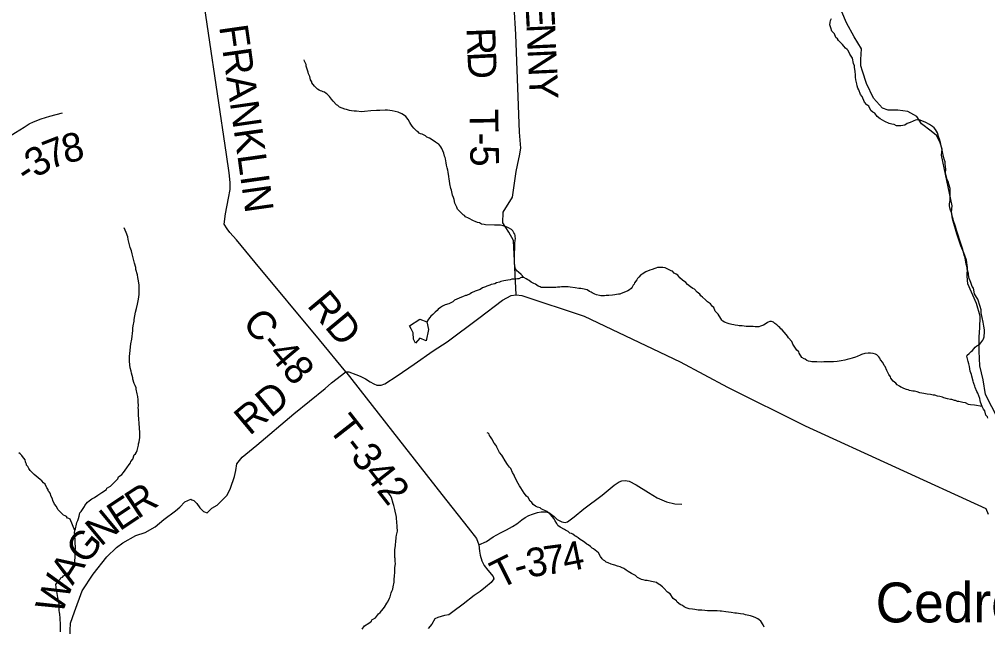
# Model space of a CAD drawing. Extents: x 1310247 to 1664935, y 235267 to 584339.
# Drawn here: x 1514042 to 1524176, y 296629 to 302982 of the extents above; entities that cross this region are included whole.
import ezdxf

# ---------------------------------------------------------------- set-up
doc = ezdxf.new("R2010")
doc.units = 0
for name, color, linetype in [('GM_X_County_Road', 7, 'Continuous'), ('GM_X_County_Road_Text', 7, 'Continuous'), ('GM_X_Minor_Lake', 7, 'Continuous'), ('GM_X_Minor_River', 7, 'Continuous'), ('GM_X_Township_Road', 7, 'Continuous'), ('GM_X_Township_Road_Text', 7, 'Continuous'), ('GM_X_Township_ROW', 7, 'Continuous'), ('GM_X_Unincorporated_Text', 7, 'Continuous')]:
    doc.layers.add(name, color=color, linetype=linetype)

msp = doc.modelspace()

# ---------------------------------------------------------------- linework, layer by layer
at = {"layer": 'GM_X_County_Road'}
for points in [[(1517457, 299294), (1517182, 299631), (1516510, 300440), (1516314, 300676), (1516245, 300751), (1516215, 300791), (1516187, 300841), (1516200, 300948), (1516232, 301113), (1516247, 301201), (1516247, 301276), (1516236, 301377), (1516211, 301568), (1515928, 303476)], [(1524092, 299716), (1524094, 299749), (1524099, 299877), (1524060, 300009), (1523968, 300216), (1523960, 300295), (1523966, 300388), (1523955, 300462), (1523928, 300539), (1523896, 300614), (1523854, 300740), (1523808, 300896), (1523797, 300966), (1523804, 301032), (1523693, 301563), (1523701, 301623), (1523677, 301702), (1523642, 301766), (1523585, 301814), (1523485, 301888), (1523434, 301965), (1523340, 302017), (1523237, 302031), (1523136, 302031), (1523074, 302052), (1522980, 302159), (1522909, 302310), (1522866, 302439), (1522849, 302497), (1522849, 302562), (1522857, 302673), (1522778, 302801), (1522698, 302947), (1522601, 303175)], [(1524285, 298798), (1524155, 299058), (1524129, 299211), (1524096, 299358), (1524086, 299511), (1524089, 299650), (1524092, 299716)]]:
    msp.add_lwpolyline(points, dxfattribs=at)
at = {"layer": 'GM_X_Minor_Lake'}
for points in [[(1518126, 299777), (1518232, 299845), (1518305, 299818)], [(1518305, 299818), (1518324, 299739), (1518298, 299619), (1518234, 299648), (1518189, 299593), (1518168, 299635), (1518163, 299704), (1518142, 299744), (1518126, 299777)]]:
    msp.add_lwpolyline(points, dxfattribs=at)
at = {"layer": 'GM_X_Minor_River'}
for points in [[(1522717, 302656), (1522705, 302668), (1522689, 302680), (1522672, 302702), (1522656, 302719), (1522614, 302761), (1522604, 302779), (1522588, 302794), (1522573, 302832), (1522559, 302844), (1522545, 302860), (1522535, 302893), (1522524, 302925), (1522528, 302951), (1522532, 302971), (1522541, 302991)], [(1524142, 299713), (1524142, 299735), (1524137, 299773), (1524129, 299814), (1524108, 299912), (1524107, 299942), (1524099, 299977), (1524074, 300055), (1524060, 300077), (1524040, 300110), (1524027, 300170), (1524013, 300188), (1524000, 300231), (1523994, 300247), (1523984, 300271), (1523976, 300311), (1523975, 300325), (1523963, 300368), (1523961, 300388), (1523950, 300420), (1523940, 300488), (1523929, 300515), (1523915, 300573), (1523910, 300595), (1523894, 300636), (1523882, 300680), (1523867, 300726), (1523851, 300777), (1523838, 300817), (1523817, 300875), (1523815, 300893), (1523809, 300914), (1523796, 300970), (1523788, 300986), (1523780, 301012), (1523776, 301034), (1523776, 301054), (1523781, 301070), (1523785, 301091), (1523785, 301117), (1523784, 301153), (1523784, 301213), (1523771, 301259), (1523767, 301279), (1523753, 301308), (1523742, 301350), (1523736, 301376), (1523737, 301414), (1523731, 301471), (1523730, 301491), (1523720, 301519), (1523710, 301565), (1523708, 301579), (1523697, 301632), (1523691, 301660), (1523682, 301694), (1523672, 301730), (1523662, 301758), (1523651, 301795), (1523631, 301829), (1523615, 301849), (1523599, 301862), (1523566, 301884), (1523530, 301905), (1523470, 301927), (1523428, 301932), (1523365, 301905), (1523333, 301893), (1523310, 301875), (1523290, 301872), (1523268, 301868), (1523254, 301868), (1523222, 301870), (1523198, 301881), (1523174, 301885), (1523144, 301893), (1523100, 301914), (1523052, 301943), (1523020, 301967), (1522995, 302002), (1522975, 302012), (1522953, 302030), (1522931, 302073), (1522911, 302089), (1522886, 302117), (1522864, 302176), (1522846, 302196), (1522827, 302245), (1522819, 302261), (1522809, 302287), (1522807, 302307), (1522798, 302349), (1522794, 302378), (1522793, 302402), (1522791, 302438), (1522783, 302482), (1522782, 302498), (1522772, 302520), (1522760, 302575), (1522733, 302617), (1522717, 302656)], [(1517816, 302030), (1517780, 302028), (1517721, 302025), (1517653, 302020), (1517621, 302016), (1517569, 302021), (1517545, 302023), (1517517, 302026), (1517497, 302030), (1517467, 302040), (1517449, 302043), (1517419, 302053), (1517391, 302065), (1517375, 302080), (1517361, 302090), (1517325, 302126), (1517309, 302149), (1517287, 302175), (1517274, 302189), (1517264, 302201), (1517252, 302208), (1517234, 302220), (1517222, 302226), (1517206, 302232), (1517194, 302236), (1517180, 302243), (1517162, 302253), (1517130, 302283), (1517104, 302318), (1517103, 302330), (1517089, 302350), (1517081, 302386), (1517069, 302413), (1517066, 302429), (1517044, 302493), (1517042, 302511), (1517027, 302544), (1517021, 302558)], [(1519503, 300177), (1519491, 300183), (1519473, 300191), (1519445, 300212), (1519425, 300220), (1519399, 300232), (1519379, 300252), (1519363, 300257), (1519345, 300267), (1519321, 300283), (1519293, 300312), (1519266, 300336), (1519248, 300350), (1519236, 300371), (1519232, 300385), (1519228, 300397), (1519228, 300409), (1519224, 300425), (1519225, 300439), (1519223, 300475), (1519224, 300551), (1519226, 300571), (1519229, 300642), (1519231, 300668), (1519234, 300690), (1519232, 300710), (1519232, 300722), (1519228, 300734), (1519216, 300750), (1519208, 300770), (1519191, 300783), (1519155, 300805), (1519137, 300813), (1519105, 300824), (1519077, 300828), (1519051, 300829), (1519014, 300831), (1518920, 300832), (1518908, 300836), (1518880, 300841), (1518856, 300853), (1518836, 300857), (1518812, 300866), (1518794, 300876), (1518744, 300901), (1518712, 300915), (1518702, 300929), (1518688, 300937), (1518672, 300952), (1518627, 300998), (1518619, 301017), (1518611, 301039), (1518601, 301059), (1518592, 301099), (1518586, 301117), (1518574, 301144), (1518565, 301194), (1518559, 301212), (1518548, 301262), (1518542, 301292), (1518540, 301309), (1518535, 301337), (1518529, 301385), (1518527, 301403), (1518520, 301429), (1518514, 301457), (1518510, 301480), (1518501, 301522), (1518497, 301536), (1518491, 301552), (1518483, 301582), (1518474, 301608), (1518462, 301631), (1518454, 301649), (1518432, 301675), (1518418, 301685), (1518396, 301698), (1518362, 301722), (1518335, 301739), (1518307, 301751), (1518291, 301763), (1518259, 301782), (1518241, 301786), (1518227, 301792), (1518213, 301808), (1518201, 301814), (1518183, 301829), (1518169, 301845), (1518153, 301865), (1518139, 301886), (1518130, 301902), (1518110, 301936), (1518086, 301966), (1518062, 301985), (1518046, 301993), (1518006, 302010), (1517976, 302020), (1517942, 302024), (1517896, 302031), (1517872, 302033), (1517816, 302030)], [(1515168, 298290), (1515191, 298324), (1515205, 298342), (1515207, 298358), (1515228, 298380), (1515244, 298426), (1515258, 298438), (1515269, 298454), (1515275, 298472), (1515290, 298526), (1515290, 298542), (1515296, 298564), (1515301, 298608), (1515303, 298622), (1515303, 298660), (1515300, 298706), (1515300, 298720), (1515296, 298742), (1515295, 298766), (1515291, 298794), (1515287, 298851), (1515288, 298899), (1515286, 298919), (1515287, 298939), (1515285, 298985), (1515285, 299003), (1515280, 299035), (1515276, 299066), (1515265, 299112), (1515263, 299128), (1515253, 299152), (1515245, 299172), (1515230, 299219), (1515228, 299233), (1515214, 299281), (1515213, 299301), (1515203, 299337), (1515199, 299369), (1515196, 299406), (1515194, 299434), (1515194, 299458), (1515197, 299482), (1515204, 299556), (1515208, 299588), (1515219, 299636), (1515230, 299728), (1515230, 299750), (1515234, 299776), (1515243, 299826), (1515243, 299844), (1515250, 299881), (1515258, 299919), (1515269, 299957), (1515279, 300003), (1515290, 300055), (1515297, 300105), (1515297, 300155), (1515294, 300203), (1515288, 300247), (1515283, 300281), (1515277, 300310), (1515262, 300364), (1515260, 300388), (1515246, 300430), (1515221, 300529), (1515216, 300559), (1515200, 300597), (1515179, 300678), (1515177, 300706), (1515160, 300754), (1515140, 300801)], [(1521799, 299771), (1521781, 299765), (1521743, 299765), (1521723, 299768), (1521709, 299768), (1521683, 299770), (1521648, 299770), (1521608, 299775), (1521576, 299777), (1521560, 299780), (1521532, 299784), (1521520, 299786), (1521498, 299790), (1521472, 299797), (1521450, 299805), (1521434, 299811), (1521422, 299815), (1521406, 299826), (1521394, 299836), (1521384, 299852), (1521357, 299899), (1521325, 299931), (1521309, 299967), (1521296, 299980), (1521276, 300006), (1521264, 300014), (1521244, 300028), (1521222, 300049), (1521190, 300075), (1521174, 300090), (1521163, 300108), (1521137, 300128), (1521107, 300159), (1521091, 300167), (1521065, 300185), (1521033, 300210), (1521017, 300230), (1520984, 300254), (1520954, 300277), (1520934, 300305), (1520916, 300316), (1520894, 300328), (1520876, 300348), (1520864, 300352), (1520850, 300358), (1520814, 300377), (1520800, 300383), (1520776, 300386), (1520736, 300388), (1520720, 300386), (1520704, 300380), (1520692, 300377), (1520664, 300367), (1520639, 300357), (1520599, 300340), (1520559, 300318), (1520546, 300308), (1520524, 300286), (1520510, 300270), (1520504, 300258), (1520479, 300225), (1520477, 300213), (1520465, 300201), (1520457, 300179), (1520444, 300165), (1520428, 300151), (1520410, 300143), (1520368, 300126), (1520339, 300116), (1520325, 300108), (1520313, 300106), (1520291, 300103), (1520273, 300099), (1520251, 300097), (1520212, 300092), (1520184, 300092), (1520166, 300090), (1520128, 300091), (1520114, 300093), (1520082, 300101), (1520066, 300109), (1520038, 300122), (1520026, 300128), (1520008, 300136), (1519986, 300151), (1519934, 300163), (1519918, 300165), (1519896, 300168), (1519858, 300174), (1519808, 300181), (1519786, 300183), (1519716, 300184), (1519697, 300180), (1519675, 300179), (1519657, 300177), (1519623, 300177), (1519593, 300176), (1519577, 300176), (1519561, 300178), (1519537, 300176), (1519503, 300177)], [(1519321, 300283), (1519293, 300280), (1519271, 300268), (1519255, 300268), (1519229, 300266), (1519210, 300265), (1519196, 300263), (1519180, 300259), (1519154, 300255), (1519132, 300252), (1519114, 300248), (1519082, 300240), (1519068, 300234), (1519035, 300227), (1519017, 300217), (1519001, 300213), (1518979, 300207), (1518967, 300203), (1518936, 300192), (1518922, 300184), (1518890, 300172), (1518866, 300157), (1518844, 300149), (1518813, 300139), (1518775, 300122), (1518759, 300110), (1518722, 300094), (1518710, 300092), (1518680, 300081), (1518668, 300077), (1518646, 300067), (1518595, 300044), (1518577, 300028), (1518535, 300006), (1518498, 299995), (1518472, 299981), (1518450, 299967), (1518425, 299949), (1518413, 299935), (1518393, 299918), (1518369, 299896), (1518348, 299878), (1518338, 299864), (1518324, 299846), (1518305, 299818)], [(1524119, 298933), (1524040, 298946), (1523996, 298950), (1523976, 298954), (1523944, 298969), (1523916, 298973), (1523876, 298984), (1523862, 298986), (1523840, 298994), (1523828, 298996), (1523802, 299005), (1523786, 299007), (1523756, 299013), (1523718, 299024), (1523702, 299030), (1523674, 299037), (1523650, 299041), (1523624, 299049), (1523606, 299051), (1523578, 299056), (1523542, 299062), (1523508, 299069), (1523468, 299075), (1523438, 299084), (1523412, 299092), (1523392, 299094), (1523357, 299101), (1523343, 299105), (1523325, 299111), (1523299, 299122), (1523279, 299130), (1523266, 299136), (1523252, 299146), (1523228, 299159), (1523214, 299177), (1523188, 299197), (1523164, 299230), (1523158, 299244), (1523141, 299266), (1523127, 299296), (1523121, 299310), (1523103, 299349), (1523093, 299361), (1523078, 299393), (1523056, 299420), (1523046, 299436), (1523038, 299450), (1523017, 299474), (1523003, 299481), (1522977, 299485), (1522950, 299491), (1522924, 299490), (1522890, 299486), (1522856, 299476), (1522842, 299468), (1522809, 299455), (1522793, 299447), (1522759, 299437), (1522733, 299430), (1522707, 299424), (1522683, 299418), (1522644, 299409), (1522600, 299403), (1522562, 299400), (1522522, 299400), (1522498, 299399), (1522485, 299401), (1522461, 299399), (1522435, 299397), (1522389, 299398), (1522351, 299400), (1522337, 299401), (1522323, 299403), (1522301, 299407), (1522283, 299413), (1522267, 299426), (1522255, 299430), (1522233, 299446), (1522203, 299489), (1522200, 299503), (1522180, 299523), (1522166, 299543), (1522136, 299584), (1522134, 299596), (1522125, 299612), (1522091, 299651), (1522083, 299667), (1522069, 299685), (1522026, 299734), (1522012, 299744), (1522002, 299758), (1521988, 299770), (1521970, 299787), (1521950, 299801), (1521934, 299813), (1521914, 299821), (1521896, 299820), (1521880, 299814), (1521868, 299806), (1521829, 299784), (1521799, 299771)], [(1524177, 298809), (1524175, 298824), (1524158, 298842), (1524146, 298886), (1524134, 298904), (1524119, 298933), (1524101, 298977), (1524099, 298995), (1524093, 299015), (1524074, 299072), (1524062, 299090), (1524047, 299132), (1524041, 299146), (1524031, 299171), (1524029, 299183), (1524025, 299197), (1524012, 299249), (1524006, 299267), (1523994, 299302), (1523985, 299352), (1523979, 299378), (1523972, 299402), (1523960, 299444), (1523958, 299457), (1523962, 299470), (1523983, 299488), (1524005, 299506), (1524017, 299518), (1524044, 299552), (1524064, 299566), (1524094, 299585), (1524125, 299627), (1524131, 299639), (1524139, 299661), (1524142, 299713)], [(1520919, 296899), (1520885, 296922), (1520854, 296972), (1520826, 296989), (1520788, 297030), (1520772, 297044), (1520743, 297068), (1520731, 297074), (1520711, 297089), (1520693, 297095), (1520659, 297101), (1520613, 297110), (1520596, 297112), (1520572, 297117), (1520554, 297123), (1520526, 297137), (1520513, 297143), (1520489, 297164), (1520475, 297172), (1520447, 297186), (1520413, 297207), (1520391, 297219), (1520379, 297231), (1520367, 297236), (1520345, 297248), (1520329, 297254), (1520301, 297260), (1520275, 297273), (1520261, 297277), (1520235, 297283), (1520203, 297296), (1520183, 297304), (1520169, 297316), (1520155, 297325), (1520141, 297339), (1520124, 297363), (1520104, 297401), (1520084, 297414), (1520052, 297442), (1520038, 297450), (1520018, 297469), (1519994, 297483), (1519980, 297491), (1519959, 297508), (1519947, 297518), (1519913, 297540), (1519889, 297557), (1519871, 297573), (1519857, 297579), (1519833, 297596), (1519821, 297602), (1519803, 297608), (1519785, 297624), (1519759, 297637), (1519747, 297645), (1519703, 297669), (1519678, 297686), (1519666, 297708), (1519648, 297736), (1519636, 297761), (1519622, 297777), (1519599, 297807), (1519563, 297832), (1519503, 297863), (1519491, 297871), (1519465, 297879), (1519443, 297891), (1519421, 297908), (1519407, 297928), (1519387, 297940), (1519368, 297979), (1519350, 297993), (1519324, 298027), (1519289, 298082), (1519275, 298102), (1519263, 298125), (1519226, 298193), (1519222, 298213), (1519202, 298240), (1519187, 298284), (1519171, 298296), (1519151, 298325), (1519127, 298363), (1519102, 298406), (1519090, 298424), (1519068, 298450), (1519039, 298505), (1519033, 298523), (1519011, 298549), (1518988, 298594), (1518972, 298616), (1518964, 298630), (1518958, 298642), (1518950, 298654), (1518938, 298656)], [(1514624, 297635), (1514575, 297754), (1514561, 297760), (1514547, 297764), (1514534, 297781), (1514520, 297787), (1514502, 297795), (1514482, 297817), (1514468, 297830), (1514446, 297856), (1514432, 297886), (1514411, 297909), (1514391, 297949), (1514389, 297965), (1514373, 297989), (1514364, 298024), (1514352, 298038), (1514344, 298050), (1514342, 298062), (1514328, 298080), (1514311, 298120), (1514295, 298135), (1514277, 298153), (1514261, 298167), (1514219, 298204), (1514195, 298222), (1514156, 298263), (1514140, 298283), (1514130, 298305), (1514118, 298318), (1514116, 298330), (1514111, 298342), (1514107, 298354), (1514101, 298374), (1514073, 298408), (1514067, 298420), (1514049, 298437), (1514036, 298449)], [(1514473, 296573), (1514474, 296660), (1514470, 296702), (1514469, 296728), (1514467, 296748), (1514465, 296760), (1514463, 296778), (1514460, 296798), (1514458, 296844), (1514458, 296864), (1514451, 296899), (1514445, 296935), (1514434, 296997), (1514434, 297009), (1514428, 297027), (1514426, 297043), (1514425, 297070), (1514449, 297103), (1514470, 297127), (1514476, 297139), (1514492, 297147), (1514504, 297159), (1514536, 297181), (1514559, 297198), (1514573, 297210), (1514593, 297230), (1514603, 297242), (1514612, 297272), (1514616, 297284), (1514622, 297304), (1514624, 297322), (1514625, 297352), (1514627, 297396), (1514628, 297468), (1514627, 297498), (1514627, 297523), (1514625, 297545), (1514623, 297569), (1514622, 297591), (1514620, 297611), (1514624, 297635), (1514628, 297653), (1514641, 297701), (1514643, 297717), (1514654, 297741), (1514662, 297761), (1514668, 297783), (1514675, 297819), (1514687, 297833), (1514701, 297853), (1514722, 297885), (1514728, 297897), (1514756, 297930), (1514773, 297944), (1514801, 297966), (1514829, 297980), (1514864, 298003), (1514906, 298031), (1514953, 298064), (1514959, 298078), (1514995, 298100), (1515016, 298118), (1515073, 298175), (1515081, 298195), (1515115, 298221), (1515132, 298241), (1515168, 298290)], [(1517819, 296776), (1517850, 296816), (1517864, 296832), (1517889, 296873), (1517899, 296889), (1517915, 296927), (1517921, 296939), (1517934, 296981), (1517940, 296999), (1517949, 297021), (1517955, 297047), (1517963, 297093), (1517964, 297109), (1517966, 297131), (1517968, 297149), (1517971, 297204), (1517971, 297220), (1517973, 297244), (1517978, 297288), (1517976, 297312), (1517974, 297340), (1517973, 297352), (1517973, 297368), (1517971, 297402), (1517972, 297434), (1517978, 297478), (1517978, 297490), (1517981, 297513), (1517987, 297565), (1517989, 297587), (1517996, 297613), (1518000, 297629), (1517998, 297641), (1517996, 297659), (1517997, 297689), (1517993, 297713), (1517988, 297775), (1517984, 297793), (1517974, 297836), (1517971, 297854), (1517961, 297896), (1517953, 297916), (1517936, 297981), (1517924, 298003), (1517906, 298027), (1517899, 298045), (1517893, 298060)], [(1521836, 296625), (1521826, 296647), (1521802, 296686), (1521786, 296700), (1521771, 296712), (1521749, 296720), (1521727, 296733), (1521695, 296743), (1521675, 296745), (1521640, 296754), (1521624, 296758), (1521588, 296762), (1521546, 296771), (1521530, 296771), (1521490, 296776), (1521436, 296782), (1521390, 296789), (1521376, 296791), (1521346, 296794), (1521284, 296794), (1521243, 296795), (1521215, 296797), (1521183, 296800), (1521161, 296800), (1521145, 296802), (1521111, 296807), (1521087, 296811), (1521053, 296815), (1521021, 296826), (1520999, 296836), (1520981, 296850), (1520959, 296861), (1520925, 296885), (1520919, 296899)], [(1517628, 296602), (1517653, 296638), (1517701, 296665), (1517726, 296685), (1517732, 296701), (1517768, 296722), (1517801, 296764), (1517819, 296776)]]:
    msp.add_lwpolyline(points, dxfattribs=at)
at = {"layer": 'GM_X_Township_Road'}
for points in [[(1519271, 301524), (1519278, 301555), (1519289, 301634), (1519278, 301804), (1519237, 302825), (1519222, 303117), (1519212, 303234), (1519179, 303266), (1519093, 303287), (1518891, 303315), (1518528, 303407), (1518378, 303435), (1518248, 303457), (1518159, 303553), (1518054, 303644)], [(1512728, 302399), (1512845, 302340), (1512958, 302267), (1513058, 302206), (1513183, 302133), (1513293, 302066), (1513348, 301999), (1513387, 301955), (1513446, 301880), (1513530, 301776), (1513583, 301701), (1513625, 301643), (1513660, 301605), (1513682, 301602), (1513728, 301622), (1513794, 301664), (1513908, 301739), (1514003, 301799), (1514092, 301855), (1514144, 301888), (1514189, 301910), (1514271, 301941), (1514362, 301969), (1514493, 302003)], [(1515847, 297957), (1515867, 297949), (1515899, 297917), (1515930, 297872), (1515970, 297833), (1516009, 297820), (1516057, 297867), (1516112, 297899), (1516215, 298006), (1516251, 298078), (1516293, 298200), (1516307, 298264), (1516319, 298332), (1516375, 298401), (1516527, 298526), (1516915, 298856), (1517241, 299119), (1517308, 299180), (1517457, 299294)], [(1517457, 299294), (1518011, 298592), (1518464, 298013), (1518740, 297662), (1518825, 297551), (1518852, 297485)], [(1518852, 297485), (1518930, 297521), (1519001, 297569), (1519079, 297610), (1519142, 297643), (1519203, 297675), (1519248, 297705), (1519301, 297745), (1519336, 297770), (1519375, 297790), (1519411, 297804), (1519465, 297823), (1519502, 297831), (1519544, 297830), (1519584, 297823), (1519638, 297782), (1519672, 297751), (1519721, 297727), (1519753, 297719), (1519777, 297727), (1519850, 297778), (1519949, 297862), (1520140, 298005), (1520224, 298073), (1520268, 298109), (1520321, 298144), (1520347, 298156), (1520383, 298159), (1520423, 298152), (1520496, 298113), (1520627, 298031), (1520718, 297976), (1520814, 297934), (1520903, 297912), (1520974, 297910)], [(1514656, 295676), (1514696, 295771), (1514674, 296167), (1514577, 296440), (1514574, 296590), (1514577, 296666), (1514620, 296784), (1514700, 297003), (1514815, 297179), (1514959, 297359), (1515059, 297457), (1515124, 297506), (1515262, 297582), (1515357, 297614), (1515464, 297672), (1515554, 297749), (1515676, 297840), (1515723, 297880), (1515773, 297933), (1515835, 297963), (1515847, 297957)], [(1518852, 297485), (1518858, 297419), (1518865, 297377), (1518883, 297318), (1518907, 297270), (1518946, 297219), (1519002, 297154), (1519007, 297128), (1518981, 297090), (1518922, 297043), (1518865, 296998), (1518802, 296953), (1518687, 296864), (1518578, 296785), (1518535, 296751), (1518490, 296745), (1518420, 296726), (1518391, 296711), (1518358, 296655), (1518319, 296609)]]:
    msp.add_lwpolyline(points, dxfattribs=at)
at = {"layer": 'GM_X_Township_ROW'}
for points in [[(1519242, 300101), (1519215, 300670), (1519166, 300756), (1519102, 300855), (1519105, 300967), (1519202, 301122), (1519240, 301391), (1519271, 301524)], [(1517457, 299294), (1517490, 299296), (1517564, 299268), (1517610, 299250), (1517665, 299220), (1517713, 299189), (1517753, 299169), (1517783, 299156), (1517830, 299154), (1517868, 299168), (1517997, 299254), (1518175, 299375), (1518371, 299516), (1518521, 299609), (1518850, 299856), (1519100, 300045), (1519189, 300092), (1519242, 300101), (1519299, 300092), (1519953, 299878), (1520959, 299400), (1521452, 299136), (1522265, 298729), (1524157, 297865), (1524180, 297805)]]:
    msp.add_lwpolyline(points, dxfattribs=at)

# ---------------------------------------------------------------- texts
at = {"layer": 'GM_X_County_Road_Text'}
for s, rotation, p in [('FRANKLIN', 278.0333, (1516132, 302908)), ('RD', 309.7425, (1517044, 299986)), ('C-48', 309.8931, (1516365, 299802))]:
    msp.add_text(s, height=300, rotation=rotation, dxfattribs=at).set_placement(p)
at = {"layer": 'GM_X_Township_Road_Text'}
for s, rotation, p in [('E', 273.1945, (1519337, 303155)), ('N', 272.5654, (1519349, 302932)), ('R', 271.9519, (1518722, 302892)), ('D', 272.8322, (1518730, 302641)), ('N', 272.5508, (1519361, 302668)), ('Y', 272.5508, (1519373, 302405)), ('T-5', 270.9542, (1518753, 302042)), ('8', 13.082, (1514523, 301472)), ('7', 21.181, (1514361, 301409)), ('3', 32.6133, (1514219, 301317)), ('-', 32.795, (1514116, 301250)), ('RD', 40.0602, (1516451, 298620)), ('T-342', 308.047, (1517265, 298702)), ('R', 33.3683, (1515277, 297747)), ('E', 33.4987, (1515090, 297623)), ('N', 39.7386, (1514893, 297460)), ('G', 50.3429, (1514735, 297267)), ('3', 8.4729, (1519367, 297142)), ('7', 7.5123, (1519548, 297169)), ('4', 11.4383, (1519754, 297197)), ('A', 57.4658, (1514599, 297052)), ('T', 26.6868, (1519071, 297016)), ('-', 15.4677, (1519257, 297112)), ('W', 69.2714, (1514483, 296742))]:
    msp.add_text(s, height=300, rotation=rotation, dxfattribs=at).set_placement(p)
at = {"layer": 'GM_X_Unincorporated_Text'}
msp.add_text('Cedron', height=417, rotation=0, dxfattribs=at).set_placement((1523004, 296673))

doc.saveas('drawing.dxf')
